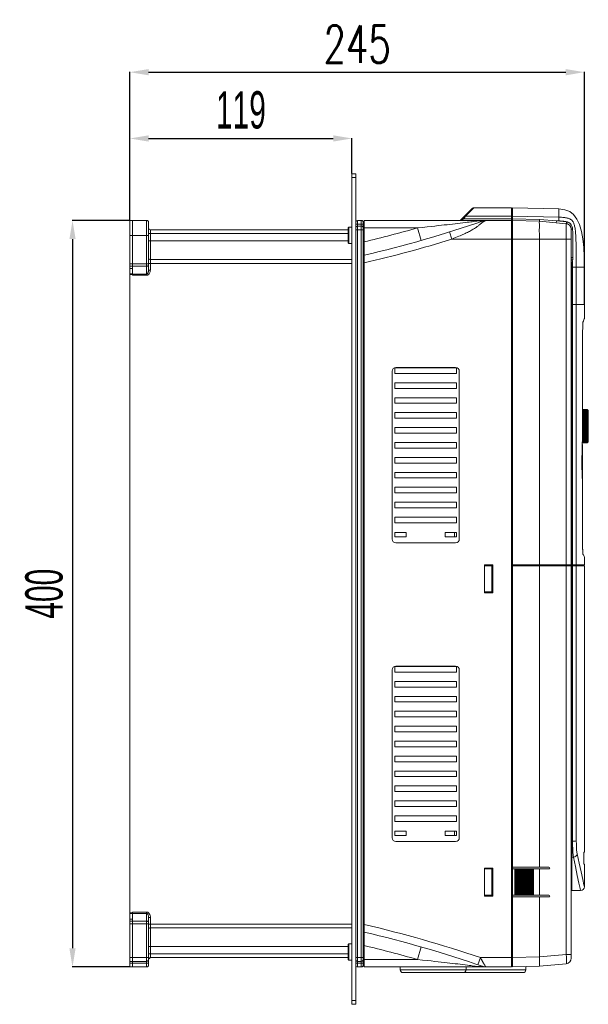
# Model space of a CAD drawing. Header units: millimetres. Extents: x -473 to 23648, y -382 to 1866.
# Tile 474 of 607: x 12272 to 12577, y 269 to 797. Entities that reach past the tile are written whole.
import ezdxf

# ---------------------------------------------------------------- set-up
doc = ezdxf.new("R2010")
doc.units = ezdxf.units.MM
doc.header["$LTSCALE"] = 80
doc.header["$PDMODE"] = 3
doc.header["$PDSIZE"] = 0.3
doc.layers.get('0').update_dxf_attribs({"linetype": 'CONTINUOUS'})
doc.layers.get('DEFPOINTS').update_dxf_attribs({"linetype": 'CONTINUOUS'})
doc.styles.get("Standard").update_dxf_attribs({"font": 'technic_.ttf', "width": 0.7})
doc.dimstyles.get("Standard").update_dxf_attribs({"dimtxt": 3, "dimasz": 3, "dimexe": 0.18, "dimexo": 0.0625, "dimgap": 0.09, "dimtad": 1, "dimdsep": 46, "dimtxsty": 'STANDARD', "dimcen": 0.09, "dimadec": 0, "dimazin": 0, "dimtol": 1, "dimtp": 0.01, "dimtm": 0.01, "dimtfac": 1, "dimtofl": 0, "dimtmove": 0, "dimatfit": 3, "dimfxl": 1, "dimtolj": 1, "dimarcsym": 0})

# ---------------------------------------------------------------- blocks, each defined once
blk = doc.blocks.new('*D82')
at = {"color": 0, "lineweight": -2, "transparency": 16777216}
for p, q in [((12331.43, 689.44), (12331.43, 733.48)), ((12450.43, 714.44), (12450.43, 733.48)), ((12341.43, 733.3), (12440.43, 733.3))]:
    blk.add_line(p, q, dxfattribs=at)
at = {"color": 0, "lineweight": 0, "transparency": 16777216}
for points in [[(12341.43, 734.96), (12341.43, 731.63), (12331.43, 733.3)], [(12440.43, 734.96), (12440.43, 731.63), (12450.43, 733.3)]]:
    blk.add_solid(points, dxfattribs=at)
at = {"layer": 'DEFPOINTS', "color": 0, "lineweight": 0, "transparency": 16777216}
for p in [(12450.43, 733.3), (12450.43, 714.38), (12331.43, 689.38)]:
    blk.add_point(p, dxfattribs=at)
at = {"color": 0, "lineweight": 0, "transparency": 16777216, "insert": (12390.93, 748.49), "char_height": 20, "attachment_point": 5}
blk.add_mtext('\\A1;119', dxfattribs=at)
blk = doc.blocks.new('*D83')
at = {"color": 0, "lineweight": -2, "transparency": 16777216}
for p, q in [((12331.43, 689.44), (12331.43, 768.99)), ((12341.43, 768.81), (12564.93, 768.81)), ((12574.93, 644.44), (12574.93, 768.99))]:
    blk.add_line(p, q, dxfattribs=at)
at = {"color": 0, "lineweight": 0, "transparency": 16777216}
for points in [[(12341.43, 770.48), (12341.43, 767.14), (12331.43, 768.81)], [(12564.93, 770.48), (12564.93, 767.14), (12574.93, 768.81)]]:
    blk.add_solid(points, dxfattribs=at)
at = {"layer": 'DEFPOINTS', "color": 0, "lineweight": 0, "transparency": 16777216}
for p in [(12574.93, 768.81), (12331.43, 689.38), (12574.93, 644.38)]:
    blk.add_point(p, dxfattribs=at)
at = {"color": 0, "lineweight": 0, "transparency": 16777216, "insert": (12453.18, 783.81), "char_height": 20, "attachment_point": 5}
blk.add_mtext('\\A1;\\Ftxt.shx,gbcbig.shx;245', dxfattribs=at)
blk = doc.blocks.new('*D99')
at = {"color": 0, "lineweight": -2, "transparency": 16777216}
for p, q in [((12331.36, 689.38), (12300.53, 689.38)), ((12300.71, 679.38), (12300.71, 299.38)), ((12331.36, 289.38), (12300.53, 289.38))]:
    blk.add_line(p, q, dxfattribs=at)
at = {"color": 0, "lineweight": 0, "transparency": 16777216}
for points in [[(12299.04, 679.38), (12302.37, 679.38), (12300.71, 689.38)], [(12299.04, 299.38), (12302.37, 299.38), (12300.71, 289.38)]]:
    blk.add_solid(points, dxfattribs=at)
at = {"layer": 'DEFPOINTS', "color": 0, "lineweight": 0, "transparency": 16777216}
for p in [(12331.43, 689.38), (12300.71, 289.38), (12331.43, 289.38)]:
    blk.add_point(p, dxfattribs=at)
at = {"color": 0, "lineweight": 0, "transparency": 16777216, "insert": (12285.53, 489.38), "char_height": 20, "attachment_point": 5, "rotation": 90}
blk.add_mtext('\\A1;400', dxfattribs=at)

msp = doc.modelspace()

# ---------------------------------------------------------------- linework, layer by layer
at = {"linetype": 'Continuous', "lineweight": 0}
for p, q in [((12450.427, 269.381), (12450.427, 714.381)), ((12452.427, 714.381), (12450.427, 714.381)), ((12452.427, 712.381), (12450.427, 712.381)), ((12452.427, 269.381), (12452.427, 714.381)), ((12514.959, 695.913), (12508.661, 689.616)), ((12511.211, 691.747), (12510.424, 690.173)), ((12515.666, 696.206), (12511.211, 691.747)), ((12535.927, 691.747), (12511.211, 691.747)), ((12535.927, 696.206), (12515.666, 696.206)), ((12535.927, 696.206), (12535.927, 691.747)), ((12536.427, 695.706), (12535.927, 695.706)), ((12535.927, 689.381), (12535.927, 691.747)), ((12536.427, 691.249), (12535.927, 691.249)), ((12561.327, 695.554), (12536.427, 696.206)), ((12536.427, 696.206), (12536.427, 691.747)), ((12536.427, 691.747), (12561.327, 691.095)), ((12536.427, 689.381), (12536.427, 691.747)), ((12561.327, 691.095), (12561.274, 689.104)), ((12561.327, 691.095), (12561.327, 695.554)), ((12331.427, 664.796), (12331.427, 689.381)), ((12331.427, 689.381), (12332.927, 689.381)), ((12332.927, 664.796), (12332.927, 689.381)), ((12332.927, 689.381), (12340.427, 689.381)), ((12340.427, 659.967), (12340.427, 689.381)), ((12341.427, 662.796), (12341.427, 688.381)), ((12452.427, 687.381), (12456.427, 687.381)), ((12453.427, 689.381), (12453.427, 289.381)), ((12455.427, 689.381), (12453.427, 689.381)), ((12455.427, 686.381), (12453.427, 686.381)), ((12455.427, 289.381), (12455.427, 689.381)), ((12456.927, 688.881), (12456.427, 688.881)), ((12456.427, 687.982), (12456.427, 688.881)), ((12456.427, 668.332), (12456.427, 688.381)), ((12456.927, 289.381), (12456.927, 689.381)), ((12456.927, 689.381), (12535.927, 689.381)), ((12510.424, 690.173), (12508.841, 689.381)), ((12510.424, 690.173), (12535.927, 690.173)), ((12518.508, 689.162), (12517.227, 689.002)), ((12519.854, 687.963), (12519.633, 687.79)), ((12536.427, 689.756), (12535.927, 689.756)), ((12535.927, 289.381), (12535.927, 689.381)), ((12536.427, 688.881), (12535.927, 688.881)), ((12536.427, 690.173), (12550.851, 689.795)), ((12536.427, 504.381), (12536.427, 689.381)), ((12536.427, 689.381), (12550.796, 689.005)), ((12550.796, 689.005), (12536.427, 689.381)), ((12550.796, 689.005), (12565.21, 687.639)), ((12550.796, 689.005), (12565.21, 687.639)), ((12550.796, 687.334), (12550.801, 685.873)), ((12550.851, 689.795), (12559.992, 689.138)), ((12559.898, 688.142), (12559.992, 689.138)), ((12559.992, 689.138), (12565.304, 688.634)), ((12559.992, 689.138), (12561.274, 689.104)), ((12565.209, 683.511), (12565.21, 687.639)), ((12565.21, 687.639), (12565.304, 688.634)), ((12565.61, 687.573), (12565.838, 688.547)), ((12565.838, 688.547), (12566.522, 688.292)), ((12331.427, 681.381), (12332.927, 681.381)), ((12332.927, 681.381), (12341.427, 681.381)), ((12341.427, 682.381), (12448.427, 682.381)), ((12342.427, 684.381), (12448.427, 684.381)), ((12342.427, 662.796), (12342.427, 684.381)), ((12448.427, 685.431), (12448.727, 685.731)), ((12448.427, 685.431), (12448.427, 677.331)), ((12448.727, 685.731), (12448.727, 677.031)), ((12450.427, 685.731), (12448.727, 685.731)), ((12452.427, 684.381), (12456.427, 684.381)), ((12456.427, 685.381), (12485.56, 685.381)), ((12485.56, 685.381), (12487.486, 678.652)), ((12503.863, 679.381), (12502.669, 683.199)), ((12565.21, 679.382), (12565.209, 683.511)), ((12567.927, 684.652), (12567.927, 684.653)), ((12567.927, 504.881), (12567.927, 684.652)), ((12568.488, 685.535), (12568.612, 684.608)), ((12341.427, 678.381), (12448.427, 678.381)), ((12448.427, 677.331), (12448.727, 677.031)), ((12450.427, 677.031), (12448.727, 677.031)), ((12456.427, 677.775), (12456.927, 677.775)), ((12503.863, 679.381), (12550.796, 679.381)), ((12550.796, 679.381), (12565.21, 679.382)), ((12550.796, 679.381), (12550.796, 504.881)), ((12565.21, 504.881), (12565.21, 679.382)), ((12565.21, 679.381), (12567.927, 679.381)), ((12456.427, 670.085), (12456.927, 670.085)), ((12331.427, 666.21), (12332.927, 666.21)), ((12331.427, 664.796), (12332.927, 664.796)), ((12331.427, 660.381), (12331.427, 664.796)), ((12332.927, 666.21), (12341.427, 666.21)), ((12332.927, 664.796), (12340.427, 664.796)), ((12332.927, 663.681), (12332.927, 664.796)), ((12332.927, 659.967), (12332.927, 664.796)), ((12450.427, 666.381), (12341.427, 666.381)), ((12342.427, 668.381), (12450.427, 668.381)), ((12456.427, 668.332), (12456.427, 310.431)), ((12456.427, 666.478), (12456.927, 666.478)), ((12567.927, 669.474), (12568.815, 669.474)), ((12567.927, 667.905), (12568.6, 667.725)), ((12567.927, 666.275), (12568.194, 666.204)), ((12567.927, 665.688), (12568.127, 665.688)), ((12568.127, 665.688), (12568.127, 504.881)), ((12568.6, 667.725), (12568.194, 666.204)), ((12568.727, 668.443), (12568.6, 667.725)), ((12332.927, 663.681), (12331.427, 663.681)), ((12332.927, 660.681), (12331.427, 660.681)), ((12331.427, 318.081), (12331.427, 660.381)), ((12331.427, 660.381), (12332.927, 660.381)), ((12332.927, 660.674), (12340.427, 660.674)), ((12332.927, 659.967), (12340.427, 659.967)), ((12342.427, 662.796), (12341.427, 662.796)), ((12568.605, 664.381), (12568.605, 644.381)), ((12574.927, 664.381), (12568.605, 664.381)), ((12570.597, 664.381), (12570.597, 644.381)), ((12574.927, 644.381), (12574.927, 664.381)), ((12567.927, 644.381), (12568.127, 644.381)), ((12568.127, 644.381), (12568.605, 644.381)), ((12574.927, 644.381), (12568.605, 644.381)), ((12570.597, 644.381), (12570.6, 504.881)), ((12574.927, 636.947), (12574.927, 644.381)), ((12574.05, 632.725), (12574.075, 633.418)), ((12574.075, 633.418), (12574.107, 634.06)), ((12574.107, 634.06), (12574.145, 634.612)), ((12574.12, 634.23), (12574.142, 634.525)), ((12574.145, 634.612), (12574.142, 634.528)), ((12574.142, 634.528), (12574.142, 634.525)), ((12574.145, 634.612), (12574.173, 634.904)), ((12574.173, 634.904), (12574.203, 635.11)), ((12574.179, 634.881), (12574.185, 634.915)), ((12574.185, 634.915), (12574.854, 636.574)), ((12574.203, 635.11), (12574.232, 635.228)), ((12574.232, 635.228), (12574.927, 636.947)), ((12573.992, 628.581), (12573.992, 628.581)), ((12574.018, 631.442), (12574.05, 632.725)), ((12574.05, 632.725), (12574.051, 632.694)), ((12471.927, 518.581), (12471.927, 608.581)), ((12473.427, 610.381), (12473.427, 607.381)), ((12506.427, 610.381), (12473.427, 610.381)), ((12473.427, 607.381), (12506.427, 607.381)), ((12473.927, 610.581), (12505.927, 610.581)), ((12506.427, 607.381), (12506.427, 610.381)), ((12507.927, 608.581), (12507.927, 518.581)), ((12473.427, 602.381), (12473.427, 599.381)), ((12506.427, 602.381), (12473.427, 602.381)), ((12506.427, 599.381), (12506.427, 602.381)), ((12473.427, 599.381), (12506.427, 599.381)), ((12473.427, 594.381), (12473.427, 591.381)), ((12506.427, 594.381), (12473.427, 594.381)), ((12473.427, 591.381), (12506.427, 591.381)), ((12506.427, 591.381), (12506.427, 594.381)), ((12473.427, 586.381), (12473.427, 583.381)), ((12506.427, 586.381), (12473.427, 586.381)), ((12506.427, 583.381), (12506.427, 586.381)), ((12576.527, 588.099), (12573.986, 588.099)), ((12576.527, 588.038), (12573.986, 588.038)), ((12576.527, 587.952), (12573.986, 587.952)), ((12576.527, 587.842), (12573.986, 587.842)), ((12576.527, 587.708), (12573.986, 587.708)), ((12576.527, 587.551), (12573.986, 587.551)), ((12576.527, 587.371), (12573.986, 587.371)), ((12576.527, 587.168), (12573.986, 587.168)), ((12576.527, 586.943), (12573.986, 586.943)), ((12576.527, 586.697), (12573.986, 586.697)), ((12576.527, 586.43), (12573.986, 586.43)), ((12576.527, 586.187), (12573.986, 586.187)), ((12576.527, 586.143), (12573.986, 586.143)), ((12576.527, 585.837), (12573.986, 585.837)), ((12576.527, 585.614), (12573.986, 585.614)), ((12576.527, 588.149), (12573.986, 588.149)), ((12576.527, 588.136), (12573.986, 588.136)), ((12576.527, 570.149), (12576.527, 588.149)), ((12576.527, 587.649), (12576.727, 587.649)), ((12576.727, 587.649), (12576.727, 570.649)), ((12577.027, 587.349), (12577.027, 570.949)), ((12473.427, 583.381), (12506.427, 583.381)), ((12576.527, 582.374), (12573.985, 582.374)), ((12576.527, 581.93), (12573.985, 581.93)), ((12576.527, 581.837), (12573.985, 581.837)), ((12576.527, 581.478), (12573.985, 581.478)), ((12576.527, 581.02), (12573.985, 581.02)), ((12576.527, 580.958), (12573.985, 580.958)), ((12576.527, 580.557), (12573.985, 580.557)), ((12576.527, 585.513), (12573.986, 585.513)), ((12576.527, 585.171), (12573.986, 585.171)), ((12576.527, 584.97), (12573.986, 584.97)), ((12576.527, 584.813), (12573.986, 584.813)), ((12576.527, 584.439), (12573.986, 584.439)), ((12576.527, 584.262), (12573.986, 584.262)), ((12576.527, 584.05), (12573.986, 584.05)), ((12576.527, 583.649), (12573.986, 583.649)), ((12576.527, 583.499), (12573.986, 583.499)), ((12576.527, 583.235), (12573.986, 583.235)), ((12576.527, 582.809), (12573.986, 582.809)), ((12576.527, 582.687), (12573.986, 582.687)), ((12473.427, 578.381), (12473.427, 575.381)), ((12506.427, 578.381), (12473.427, 578.381)), ((12473.427, 575.381), (12506.427, 575.381)), ((12506.427, 575.381), (12506.427, 578.381)), ((12576.527, 575.063), (12573.94, 575.063)), ((12576.527, 575.199), (12573.945, 575.199)), ((12576.527, 575.488), (12573.954, 575.488)), ((12576.527, 575.923), (12573.968, 575.923)), ((12576.527, 576.031), (12573.971, 576.031)), ((12576.527, 576.368), (12573.982, 576.368)), ((12576.527, 576.819), (12573.984, 576.819)), ((12573.984, 576.486), (12573.985, 576.455)), ((12576.527, 580.089), (12573.985, 580.089)), ((12576.527, 580.058), (12573.985, 580.058)), ((12576.527, 579.62), (12573.985, 579.62)), ((12576.527, 579.149), (12573.985, 579.149)), ((12576.527, 578.693), (12573.985, 578.693)), ((12576.527, 578.678), (12573.985, 578.678)), ((12576.527, 578.208), (12573.985, 578.208)), ((12576.527, 577.788), (12573.985, 577.788)), ((12576.527, 577.741), (12573.985, 577.741)), ((12576.527, 577.277), (12573.985, 577.277)), ((12576.527, 576.897), (12573.985, 576.897)), ((12473.427, 570.381), (12473.427, 567.381)), ((12506.427, 570.381), (12473.427, 570.381)), ((12506.427, 567.381), (12506.427, 570.381)), ((12576.527, 570.161), (12573.797, 570.161)), ((12576.527, 570.149), (12573.797, 570.149)), ((12576.527, 570.198), (12573.798, 570.198)), ((12576.527, 570.26), (12573.8, 570.26)), ((12576.527, 570.345), (12573.802, 570.345)), ((12576.527, 570.455), (12573.805, 570.455)), ((12576.527, 570.589), (12573.809, 570.589)), ((12576.527, 570.746), (12573.813, 570.746)), ((12576.527, 570.927), (12573.818, 570.927)), ((12576.527, 571.13), (12573.824, 571.13)), ((12576.527, 571.354), (12573.83, 571.354)), ((12576.527, 571.601), (12573.836, 571.601)), ((12576.527, 571.852), (12573.843, 571.852)), ((12576.527, 571.868), (12573.844, 571.868)), ((12576.527, 572.154), (12573.851, 572.154)), ((12576.527, 572.388), (12573.858, 572.388)), ((12576.527, 572.46), (12573.86, 572.46)), ((12576.527, 572.785), (12573.868, 572.785)), ((12576.527, 572.997), (12573.875, 572.997)), ((12576.527, 573.127), (12573.879, 573.127)), ((12576.527, 573.485), (12573.89, 573.485)), ((12576.527, 573.674), (12573.896, 573.674)), ((12576.527, 573.859), (12573.902, 573.859)), ((12576.527, 574.247), (12573.914, 574.247)), ((12576.527, 574.41), (12573.92, 574.41)), ((12576.527, 574.649), (12573.927, 574.649)), ((12576.527, 570.649), (12576.727, 570.649)), ((12473.427, 567.381), (12506.427, 567.381)), ((12573.627, 562.034), (12573.663, 564.545)), ((12573.663, 564.545), (12573.664, 564.525)), ((12573.712, 564.946), (12573.672, 564.895)), ((12573.712, 564.946), (12573.674, 564.992)), ((12573.712, 564.946), (12573.708, 553.683)), ((12573.982, 564.946), (12573.977, 548.501)), ((12473.427, 562.381), (12473.427, 559.381)), ((12506.427, 562.381), (12473.427, 562.381)), ((12473.427, 559.381), (12506.427, 559.381)), ((12506.427, 559.381), (12506.427, 562.381)), ((12573.619, 559.437), (12573.627, 562.034)), ((12473.427, 554.381), (12473.427, 551.381)), ((12506.427, 554.381), (12473.427, 554.381)), ((12506.427, 551.381), (12506.427, 554.381)), ((12473.427, 551.381), (12506.427, 551.381)), ((12573.861, 550.052), (12573.765, 551.961)), ((12573.932, 549.059), (12573.861, 550.052)), ((12573.937, 549.002), (12573.932, 549.059)), ((12573.935, 548.973), (12573.932, 549.057)), ((12573.956, 548.731), (12573.935, 548.973)), ((12573.973, 548.596), (12573.937, 549.002)), ((12573.977, 548.501), (12573.956, 548.731)), ((12506.427, 546.381), (12473.427, 546.381)), ((12473.427, 546.381), (12473.427, 543.381)), ((12473.427, 543.381), (12506.427, 543.381)), ((12506.427, 543.381), (12506.427, 546.381)), ((12573.974, 548.588), (12573.974, 548.593)), ((12573.974, 548.588), (12573.978, 548.501)), ((12573.977, 548.501), (12573.974, 548.588)), ((12573.978, 548.501), (12573.977, 548.501)), ((12506.427, 538.381), (12473.427, 538.381)), ((12473.427, 538.381), (12473.427, 535.381)), ((12506.427, 535.381), (12506.427, 538.381)), ((12473.427, 535.381), (12506.427, 535.381)), ((12506.427, 530.381), (12473.427, 530.381)), ((12473.427, 530.381), (12473.427, 527.381)), ((12506.427, 527.381), (12506.427, 530.381)), ((12473.427, 527.381), (12506.427, 527.381)), ((12473.427, 522.181), (12479.427, 522.181)), ((12473.427, 519.781), (12473.427, 522.181)), ((12479.427, 519.781), (12473.427, 519.781)), ((12479.427, 522.181), (12479.427, 519.781)), ((12500.427, 522.181), (12506.427, 522.181)), ((12500.427, 519.781), (12500.427, 522.181)), ((12506.427, 519.781), (12500.427, 519.781)), ((12505.427, 519.781), (12505.427, 522.181)), ((12506.427, 522.181), (12506.427, 519.781)), ((12573.965, 517.113), (12573.966, 517.113)), ((12505.927, 516.581), (12473.927, 516.581)), ((12574.081, 511.587), (12574.033, 512.672)), ((12574.08, 511.644), (12574.051, 512.253)), ((12574.089, 511.49), (12574.08, 511.644)), ((12574.081, 511.587), (12574.08, 511.643)), ((12574.112, 511.116), (12574.081, 511.587)), ((12574.123, 511.023), (12574.089, 511.49)), ((12574.147, 510.725), (12574.112, 511.116)), ((12574.153, 510.746), (12574.123, 511.023)), ((12574.187, 510.463), (12574.147, 510.725)), ((12574.161, 510.693), (12574.153, 510.746)), ((12574.815, 509.463), (12574.154, 510.739)), ((12574.163, 510.682), (12574.161, 510.693)), ((12574.187, 510.463), (12574.163, 510.682)), ((12574.609, 509.616), (12574.212, 510.381)), ((12574.927, 509.003), (12574.609, 509.616)), ((12574.927, 504.881), (12574.927, 509.003)), ((12521.427, 504.881), (12521.427, 489.881)), ((12525.927, 504.881), (12521.427, 504.881)), ((12521.427, 504.381), (12525.927, 504.381)), ((12525.427, 490.381), (12525.427, 504.381)), ((12525.927, 489.881), (12525.927, 504.881)), ((12536.427, 504.881), (12567.927, 504.881)), ((12536.427, 504.381), (12536.427, 342.881)), ((12536.427, 504.381), (12567.927, 504.381)), ((12536.927, 504.381), (12536.927, 504.881)), ((12550.766, 504.381), (12550.766, 504.881)), ((12550.796, 504.381), (12550.796, 342.881)), ((12565.163, 504.381), (12565.163, 504.881)), ((12565.21, 296.101), (12565.21, 504.381)), ((12567.427, 504.881), (12567.427, 504.381)), ((12568.608, 504.881), (12567.927, 504.881)), ((12567.927, 294.11), (12567.927, 504.381)), ((12567.927, 504.381), (12568.608, 504.381)), ((12568.127, 504.381), (12568.127, 330.381)), ((12568.608, 504.881), (12574.927, 504.881)), ((12574.927, 504.381), (12568.608, 504.381)), ((12570.102, 504.381), (12570.102, 504.881)), ((12574.427, 504.381), (12574.427, 504.881)), ((12574.927, 350.881), (12574.927, 504.381)), ((12521.427, 490.381), (12525.927, 490.381)), ((12521.427, 490.133), (12523.913, 490.381)), ((12521.427, 489.881), (12525.927, 489.881)), ((12525.927, 490.126), (12523.533, 490.343)), ((12471.927, 358.581), (12471.927, 448.581)), ((12473.427, 450.381), (12473.427, 447.381)), ((12506.427, 450.381), (12473.427, 450.381)), ((12473.927, 450.581), (12505.927, 450.581)), ((12506.427, 447.381), (12506.427, 450.381)), ((12507.927, 448.581), (12507.927, 358.581)), ((12473.427, 447.381), (12506.427, 447.381)), ((12473.427, 442.381), (12473.427, 439.381)), ((12506.427, 442.381), (12473.427, 442.381)), ((12473.427, 439.381), (12506.427, 439.381)), ((12506.427, 439.381), (12506.427, 442.381)), ((12473.427, 434.381), (12473.427, 431.381)), ((12506.427, 434.381), (12473.427, 434.381)), ((12506.427, 431.381), (12506.427, 434.381)), ((12473.427, 431.381), (12506.427, 431.381)), ((12473.427, 426.381), (12473.427, 423.381)), ((12506.427, 426.381), (12473.427, 426.381)), ((12473.427, 423.381), (12506.427, 423.381)), ((12506.427, 423.381), (12506.427, 426.381)), ((12473.427, 418.381), (12473.427, 415.381)), ((12506.427, 418.381), (12473.427, 418.381)), ((12506.427, 415.381), (12506.427, 418.381)), ((12473.427, 415.381), (12506.427, 415.381)), ((12473.427, 410.381), (12473.427, 407.381)), ((12506.427, 410.381), (12473.427, 410.381)), ((12473.427, 407.381), (12506.427, 407.381)), ((12506.427, 407.381), (12506.427, 410.381)), ((12473.427, 402.381), (12473.427, 399.381)), ((12506.427, 402.381), (12473.427, 402.381)), ((12506.427, 399.381), (12506.427, 402.381)), ((12473.427, 399.381), (12506.427, 399.381)), ((12473.427, 394.381), (12473.427, 391.381)), ((12506.427, 394.381), (12473.427, 394.381)), ((12473.427, 391.381), (12506.427, 391.381)), ((12506.427, 391.381), (12506.427, 394.381)), ((12473.427, 386.381), (12473.427, 383.381)), ((12506.427, 386.381), (12473.427, 386.381)), ((12506.427, 383.381), (12506.427, 386.381)), ((12473.427, 383.381), (12506.427, 383.381)), ((12473.427, 378.381), (12473.427, 375.381)), ((12506.427, 378.381), (12473.427, 378.381)), ((12473.427, 375.381), (12506.427, 375.381)), ((12506.427, 375.381), (12506.427, 378.381)), ((12473.427, 370.381), (12473.427, 367.381)), ((12506.427, 370.381), (12473.427, 370.381)), ((12506.427, 367.381), (12506.427, 370.381)), ((12473.427, 367.381), (12506.427, 367.381)), ((12473.427, 359.781), (12473.427, 362.181)), ((12473.427, 362.181), (12479.427, 362.181)), ((12479.427, 359.781), (12473.427, 359.781)), ((12479.427, 362.181), (12479.427, 359.781)), ((12500.427, 359.781), (12500.427, 362.181)), ((12500.427, 362.181), (12506.427, 362.181)), ((12506.427, 359.781), (12500.427, 359.781)), ((12505.427, 359.781), (12505.427, 362.181)), ((12506.427, 362.181), (12506.427, 359.781)), ((12505.927, 356.581), (12473.927, 356.581)), ((12567.927, 356.844), (12568.127, 356.846)), ((12568.619, 356.846), (12568.127, 356.846)), ((12567.927, 348.174), (12568.127, 348.21)), ((12569.045, 348.21), (12568.127, 348.21)), ((12574.688, 344.381), (12574.689, 350.881)), ((12574.689, 350.881), (12574.927, 350.881)), ((12574.927, 344.381), (12574.688, 344.381)), ((12574.927, 332.381), (12574.927, 344.381)), ((12521.427, 342.381), (12521.427, 327.381)), ((12525.927, 342.381), (12521.427, 342.381)), ((12521.427, 341.881), (12525.427, 341.881)), ((12525.427, 327.881), (12525.427, 341.881)), ((12525.427, 341.881), (12525.927, 341.881)), ((12525.927, 327.381), (12525.927, 342.381)), ((12536.427, 341.881), (12536.427, 342.881)), ((12550.796, 342.881), (12536.427, 342.881)), ((12536.427, 341.881), (12536.427, 327.881)), ((12536.427, 341.881), (12537.927, 341.881)), ((12537.732, 327.881), (12537.732, 341.881)), ((12537.927, 327.881), (12537.927, 341.881)), ((12538.027, 341.881), (12538.4, 341.881)), ((12538.127, 327.881), (12538.127, 341.881)), ((12538.227, 341.881), (12538.227, 327.881)), ((12538.427, 341.881), (12538.427, 327.881)), ((12538.427, 341.881), (12538.927, 341.881)), ((12538.632, 341.881), (12538.632, 327.881)), ((12538.732, 327.881), (12538.732, 341.881)), ((12538.927, 327.881), (12538.927, 341.881)), ((12539.027, 341.881), (12539.4, 341.881)), ((12539.127, 327.881), (12539.127, 341.881)), ((12539.227, 341.881), (12539.227, 327.881)), ((12539.427, 341.881), (12539.427, 327.881)), ((12539.427, 341.881), (12539.927, 341.881)), ((12539.632, 341.881), (12539.632, 327.881)), ((12539.732, 327.881), (12539.732, 341.881)), ((12539.927, 327.881), (12539.927, 341.881)), ((12540.027, 341.881), (12540.4, 341.881)), ((12540.127, 327.881), (12540.127, 341.881)), ((12540.227, 341.881), (12540.227, 327.881)), ((12540.427, 341.881), (12540.427, 327.881)), ((12540.427, 341.881), (12540.927, 341.881)), ((12540.632, 341.881), (12540.632, 327.881)), ((12540.732, 327.881), (12540.732, 341.881)), ((12540.927, 327.881), (12540.927, 341.881)), ((12541.027, 341.881), (12541.4, 341.881)), ((12541.127, 327.881), (12541.127, 341.881)), ((12541.227, 341.881), (12541.227, 327.881)), ((12541.427, 341.881), (12541.427, 327.881)), ((12541.427, 341.881), (12541.927, 341.881)), ((12541.632, 341.881), (12541.632, 327.881)), ((12541.732, 327.881), (12541.732, 341.881)), ((12541.927, 327.881), (12541.927, 341.881)), ((12542.027, 341.881), (12542.4, 341.881)), ((12542.127, 327.881), (12542.127, 341.881)), ((12542.227, 341.881), (12542.227, 327.881)), ((12542.427, 341.881), (12542.427, 327.881)), ((12542.427, 341.881), (12542.927, 341.881)), ((12542.632, 341.881), (12542.632, 327.881)), ((12542.732, 327.881), (12542.732, 341.881)), ((12542.927, 327.881), (12542.927, 341.881)), ((12543.027, 341.881), (12543.4, 341.881)), ((12543.127, 327.881), (12543.127, 341.881)), ((12543.227, 341.881), (12543.227, 327.881)), ((12543.427, 341.881), (12543.427, 327.881)), ((12543.427, 341.881), (12543.927, 341.881)), ((12543.632, 341.881), (12543.632, 327.881)), ((12543.732, 327.881), (12543.732, 341.881)), ((12543.927, 327.881), (12543.927, 341.881)), ((12544.027, 341.881), (12544.4, 341.881)), ((12544.127, 327.881), (12544.127, 341.881)), ((12544.227, 341.881), (12544.227, 327.881)), ((12544.427, 341.881), (12544.427, 327.881)), ((12544.427, 341.881), (12544.927, 341.881)), ((12544.632, 341.881), (12544.632, 327.881)), ((12544.732, 327.881), (12544.732, 341.881)), ((12544.927, 327.881), (12544.927, 341.881)), ((12545.027, 341.881), (12545.4, 341.881)), ((12545.127, 327.881), (12545.127, 341.881)), ((12545.227, 341.881), (12545.227, 327.881)), ((12545.427, 341.881), (12545.927, 341.881)), ((12545.427, 341.881), (12545.427, 327.881)), ((12545.632, 341.881), (12545.632, 327.881)), ((12545.732, 327.881), (12545.732, 341.881)), ((12545.927, 327.881), (12545.927, 341.881)), ((12546.027, 341.881), (12546.4, 341.881)), ((12546.127, 327.881), (12546.127, 341.881)), ((12546.227, 341.881), (12546.227, 327.881)), ((12546.427, 341.881), (12546.927, 341.881)), ((12546.427, 341.881), (12546.427, 327.881)), ((12546.632, 341.881), (12546.632, 327.881)), ((12546.732, 327.881), (12546.732, 341.881)), ((12546.927, 327.881), (12546.927, 341.881)), ((12547.027, 341.881), (12547.4, 341.881)), ((12547.127, 327.881), (12547.127, 341.881)), ((12547.227, 341.881), (12547.227, 327.881)), ((12547.427, 341.881), (12555.927, 341.881)), ((12547.427, 341.881), (12547.427, 327.881)), ((12547.632, 341.881), (12547.632, 327.881)), ((12550.796, 342.881), (12555.927, 342.881)), ((12550.796, 341.881), (12550.796, 327.881)), ((12521.427, 327.881), (12525.427, 327.881)), ((12521.427, 327.381), (12525.927, 327.381)), ((12525.427, 327.881), (12525.927, 327.881)), ((12536.427, 326.881), (12536.427, 327.881)), ((12537.927, 327.881), (12536.427, 327.881)), ((12537.953, 327.881), (12538.327, 327.881)), ((12538.927, 327.881), (12538.427, 327.881)), ((12538.953, 327.881), (12539.327, 327.881)), ((12539.927, 327.881), (12539.427, 327.881)), ((12539.953, 327.881), (12540.327, 327.881)), ((12540.927, 327.881), (12540.427, 327.881)), ((12540.953, 327.881), (12541.327, 327.881)), ((12541.927, 327.881), (12541.427, 327.881)), ((12541.953, 327.881), (12542.327, 327.881)), ((12542.927, 327.881), (12542.427, 327.881)), ((12542.953, 327.881), (12543.327, 327.881)), ((12543.927, 327.881), (12543.427, 327.881)), ((12543.953, 327.881), (12544.327, 327.881)), ((12544.927, 327.881), (12544.427, 327.881)), ((12544.953, 327.881), (12545.327, 327.881)), ((12545.927, 327.881), (12545.427, 327.881)), ((12545.953, 327.881), (12546.327, 327.881)), ((12546.927, 327.881), (12546.427, 327.881)), ((12546.953, 327.881), (12547.327, 327.881)), ((12547.427, 327.881), (12555.927, 327.881)), ((12568.127, 330.381), (12572.927, 330.381)), ((12536.427, 326.881), (12536.427, 294.38)), ((12550.796, 326.881), (12536.427, 326.881)), ((12550.796, 326.881), (12555.927, 326.881)), ((12550.796, 326.881), (12550.796, 294.735)), ((12331.427, 318.381), (12332.927, 318.381)), ((12331.427, 313.967), (12331.427, 318.081)), ((12332.927, 318.081), (12331.427, 318.081)), ((12332.927, 313.967), (12332.927, 318.796)), ((12340.427, 318.796), (12332.927, 318.796)), ((12340.427, 318.088), (12332.927, 318.088)), ((12340.427, 289.381), (12340.427, 318.796)), ((12332.927, 315.081), (12331.427, 315.081)), ((12331.427, 289.381), (12331.427, 313.967)), ((12331.427, 313.967), (12332.927, 313.967)), ((12331.427, 312.553), (12332.927, 312.553)), ((12332.927, 313.967), (12332.927, 315.081)), ((12332.927, 289.381), (12332.927, 313.967)), ((12340.427, 313.967), (12332.927, 313.967)), ((12332.927, 312.553), (12341.427, 312.553)), ((12341.427, 290.381), (12341.427, 315.967)), ((12342.427, 315.967), (12341.427, 315.967)), ((12341.427, 312.381), (12450.427, 312.381)), ((12342.427, 294.381), (12342.427, 315.967)), ((12456.427, 312.285), (12456.927, 312.285)), ((12342.427, 310.381), (12450.427, 310.381)), ((12456.427, 290.381), (12456.427, 310.431)), ((12456.427, 308.678), (12456.927, 308.678)), ((12448.427, 301.431), (12448.727, 301.731)), ((12448.427, 301.431), (12448.427, 293.331)), ((12448.727, 301.731), (12448.727, 293.031)), ((12450.427, 301.731), (12448.727, 301.731)), ((12456.427, 300.988), (12456.927, 300.988)), ((12341.427, 300.381), (12448.427, 300.381)), ((12341.427, 296.381), (12448.427, 296.381)), ((12485.56, 293.381), (12487.486, 300.111)), ((12550.796, 294.735), (12565.21, 296.101)), ((12565.21, 296.101), (12567.927, 296.101)), ((12565.282, 294.567), (12565.21, 296.101)), ((12331.427, 294.381), (12332.927, 294.381)), ((12331.427, 292.381), (12332.927, 292.381)), ((12331.427, 291.381), (12332.927, 291.381)), ((12332.927, 294.381), (12341.427, 294.381)), ((12332.927, 292.381), (12340.427, 292.381)), ((12332.927, 291.381), (12341.427, 291.381)), ((12341.648, 293.981), (12342.127, 293.981)), ((12342.127, 294.322), (12342.127, 293.981)), ((12342.427, 294.381), (12448.427, 294.381)), ((12448.427, 293.331), (12448.727, 293.031)), ((12450.427, 293.031), (12448.727, 293.031)), ((12452.427, 294.381), (12456.427, 294.381)), ((12452.427, 291.381), (12456.427, 291.381)), ((12453.427, 292.381), (12455.427, 292.381)), ((12456.427, 293.381), (12485.56, 293.381)), ((12456.427, 289.881), (12456.427, 290.78)), ((12519.186, 294.38), (12517.898, 290.593)), ((12519.186, 294.38), (12536.427, 294.38)), ((12536.427, 294.38), (12550.796, 294.756)), ((12536.427, 289.381), (12536.427, 294.38)), ((12550.875, 293.199), (12550.796, 294.756)), ((12550.796, 289.758), (12565.21, 291.124)), ((12331.427, 289.381), (12332.927, 289.381)), ((12332.927, 289.381), (12340.427, 289.381)), ((12455.427, 289.381), (12453.427, 289.381)), ((12455.427, 289.381), (12453.427, 289.381)), ((12456.927, 289.881), (12456.427, 289.881)), ((12456.927, 289.381), (12535.927, 289.381)), ((12476.277, 289.381), (12476.277, 287.881)), ((12476.277, 287.881), (12543.577, 287.881)), ((12542.077, 286.381), (12477.777, 286.381)), ((12511.577, 289.381), (12511.577, 287.881)), ((12514.876, 290.052), (12516.469, 289.855)), ((12536.427, 289.881), (12535.927, 289.881)), ((12536.427, 289.381), (12550.796, 289.758)), ((12543.577, 289.569), (12543.577, 287.881)), ((12452.427, 271.381), (12450.427, 271.381)), ((12452.427, 269.381), (12450.427, 269.381))]:
    msp.add_line(p, q, dxfattribs=at)
for points in [[(12511.211, 691.747), (12511.054, 691.736), (12510.901, 691.7), (12510.756, 691.641), (12510.623, 691.56), (12510.503, 691.458)], [(12561.327, 695.554), (12564.465, 695.146), (12567.048, 694.125), (12569.171, 692.492), (12570.954, 690.144), (12572.357, 687.115), (12573.389, 683.523), (12574.112, 679.442), (12574.583, 674.898), (12574.845, 669.885), (12574.927, 664.381)], [(12561.327, 691.095), (12562.054, 691.071), (12562.712, 691.039), (12563.313, 690.998), (12563.867, 690.948), (12564.388, 690.887), (12564.88, 690.815), (12565.334, 690.733), (12565.753, 690.642), (12566.172, 690.531), (12566.62, 690.386), (12567.099, 690.186), (12567.575, 689.926), (12567.982, 689.632), (12568.314, 689.325), (12568.6, 688.989), (12568.842, 688.632), (12569.039, 688.275), (12569.202, 687.919), (12569.343, 687.555), (12569.472, 687.163), (12569.593, 686.728), (12569.706, 686.247), (12569.811, 685.721), (12569.909, 685.149), (12569.998, 684.528), (12570.078, 683.858), (12570.151, 683.134), (12570.215, 682.354), (12570.274, 681.509), (12570.328, 680.595), (12570.377, 679.608), (12570.42, 678.545), (12570.458, 677.4), (12570.491, 676.169), (12570.519, 674.839), (12570.543, 673.406), (12570.563, 671.866), (12570.578, 670.208), (12570.589, 668.417), (12570.595, 666.48), (12570.597, 664.381)], [(12517.227, 689.002), (12515.666, 688.808), (12514.863, 688.709), (12514.05, 688.609), (12513.182, 688.503), (12512.205, 688.384), (12511.079, 688.248), (12509.785, 688.092), (12508.391, 687.926), (12507.002, 687.761), (12505.634, 687.6), (12504.266, 687.441), (12502.86, 687.278), (12501.378, 687.108), (12499.845, 686.934), (12498.305, 686.76), (12496.669, 686.577), (12494.858, 686.377), (12492.854, 686.158), (12490.645, 685.919), (12488.218, 685.66), (12485.56, 685.381)], [(12518.873, 687.178), (12518.403, 686.781), (12518.134, 686.564), (12517.849, 686.342), (12517.546, 686.115), (12517.224, 685.882), (12516.882, 685.642), (12516.517, 685.393), (12516.133, 685.137), (12515.728, 684.878), (12515.3, 684.614), (12514.848, 684.347), (12514.375, 684.077), (12513.882, 683.807), (12513.367, 683.534), (12512.823, 683.255), (12512.255, 682.973), (12511.665, 682.688), (12511.054, 682.399), (12510.419, 682.106), (12509.765, 681.81), (12509.094, 681.513), (12508.394, 681.21), (12507.65, 680.894), (12506.842, 680.559), (12505.954, 680.198), (12504.967, 679.807), (12503.863, 679.381)], [(12508.841, 689.381), (12508.832, 689.382), (12508.824, 689.382), (12508.815, 689.384), (12508.806, 689.386), (12508.796, 689.389), (12508.786, 689.392), (12508.775, 689.396), (12508.763, 689.4), (12508.751, 689.405), (12508.738, 689.411), (12508.725, 689.418), (12508.712, 689.425), (12508.698, 689.433), (12508.685, 689.442), (12508.672, 689.452), (12508.659, 689.464), (12508.646, 689.476), (12508.636, 689.49), (12508.627, 689.505), (12508.622, 689.523), (12508.621, 689.542), (12508.625, 689.564), (12508.638, 689.588), (12508.661, 689.616)], [(12510.424, 690.173), (12510.322, 690.268), (12510.223, 690.356), (12510.128, 690.437), (12510.038, 690.508), (12509.957, 690.569), (12509.885, 690.617), (12509.824, 690.652), (12509.775, 690.672), (12509.739, 690.679), (12509.717, 690.671)], [(12522.099, 689.381), (12520.859, 689.356), (12519.651, 689.281), (12518.508, 689.162)], [(12518.508, 689.162), (12518.981, 689.045), (12519.451, 688.986), (12519.912, 688.986), (12520.36, 689.045), (12520.793, 689.162)], [(12519.633, 687.79), (12519.514, 687.697), (12519.383, 687.593), (12519.236, 687.475), (12519.068, 687.338), (12518.873, 687.178)], [(12522.099, 689.381), (12522.09, 689.378), (12522.066, 689.366), (12522.027, 689.348), (12521.974, 689.322), (12521.907, 689.289), (12521.825, 689.247), (12521.728, 689.197), (12521.619, 689.138), (12521.495, 689.071), (12521.358, 688.993), (12521.211, 688.907), (12521.062, 688.817), (12520.912, 688.723), (12520.762, 688.626), (12520.62, 688.531), (12520.494, 688.443), (12520.381, 688.363), (12520.277, 688.287), (12520.175, 688.21), (12520.07, 688.129), (12519.854, 687.963)], [(12550.796, 689.005), (12550.792, 688.839), (12550.787, 688.304), (12550.796, 687.334)], [(12550.801, 685.873), (12550.787, 684.032), (12550.793, 681.861), (12550.796, 679.381)], [(12550.851, 689.795), (12550.826, 689.388), (12550.806, 689.106), (12550.796, 689.005)], [(12561.274, 689.104), (12561.895, 689.084), (12562.455, 689.059), (12562.963, 689.027), (12563.427, 688.99), (12563.856, 688.946), (12564.256, 688.895), (12564.626, 688.838), (12564.961, 688.776), (12565.265, 688.709), (12565.553, 688.635), (12565.838, 688.547)], [(12566.522, 688.292), (12567.061, 687.952), (12567.506, 687.528), (12567.901, 686.995), (12568.238, 686.332), (12568.488, 685.535)], [(12567.927, 684.652), (12568.012, 684.633), (12568.255, 684.617), (12568.612, 684.608)], [(12568.612, 684.608), (12568.667, 683.174), (12568.707, 681.616), (12568.74, 679.932), (12568.764, 678.12), (12568.783, 676.177), (12568.798, 674.094), (12568.808, 671.863), (12568.815, 669.474)], [(12340.427, 664.796), (12340.809, 664.849), (12341.134, 665.003), (12341.35, 665.232), (12341.427, 665.503)], [(12567.927, 668.667), (12567.943, 668.662), (12568.27, 668.568), (12568.727, 668.443)], [(12568.6, 667.725), (12568.604, 666.109), (12568.605, 664.381)], [(12568.815, 669.474), (12568.793, 668.953), (12568.727, 668.443)], [(12340.427, 659.967), (12340.647, 659.984), (12340.884, 660.042), (12341.131, 660.148), (12341.378, 660.307), (12341.611, 660.516), (12341.824, 660.772), (12342.014, 661.074), (12342.176, 661.425), (12342.306, 661.828), (12342.394, 662.288), (12342.427, 662.796)], [(12340.427, 660.674), (12340.537, 660.687), (12340.655, 660.73), (12340.779, 660.81), (12340.902, 660.929), (12341.019, 661.086), (12341.125, 661.278), (12341.22, 661.505), (12341.301, 661.767), (12341.366, 662.07), (12341.41, 662.415), (12341.427, 662.796)], [(12568.605, 644.381), (12568.606, 574.627), (12568.608, 504.381)], [(12574.051, 632.693), (12574.071, 633.281), (12574.12, 634.23)], [(12574.142, 634.528), (12574.16, 634.719), (12574.179, 634.881)], [(12574.232, 635.228), (12574.197, 634.962), (12574.181, 634.916)], [(12573.984, 576.486), (12573.989, 603.05), (12573.991, 628.581)], [(12573.991, 628.581), (12573.998, 630.025), (12574.018, 631.442)], [(12573.992, 628.581), (12573.999, 630.048), (12574.027, 631.807), (12574.051, 632.693)], [(12573.663, 564.545), (12573.76, 568.857), (12573.869, 572.871), (12573.984, 576.486)], [(12573.664, 564.525), (12573.751, 568.439), (12573.871, 572.897), (12573.985, 576.452)], [(12573.982, 564.98), (12573.87, 568.533), (12573.827, 570.161)], [(12575.907, 574.567), (12575.871, 574.577), (12575.816, 574.591), (12575.762, 574.605), (12575.707, 574.619), (12575.652, 574.632), (12575.581, 574.649)], [(12573.765, 551.951), (12573.688, 554.29), (12573.638, 556.942), (12573.62, 559.761), (12573.634, 562.587), (12573.664, 564.525)], [(12573.982, 564.976), (12573.86, 565.26), (12573.683, 565.369)], [(12573.982, 564.946), (12573.974, 564.946), (12573.932, 564.946), (12573.712, 564.946)], [(12573.765, 551.961), (12573.751, 552.259), (12573.683, 554.443), (12573.638, 556.87), (12573.619, 559.437)], [(12573.935, 548.973), (12573.837, 550.406), (12573.767, 551.917)], [(12573.965, 517.113), (12573.972, 532.979), (12573.977, 548.501)], [(12574.033, 512.672), (12573.996, 513.993), (12573.973, 515.488), (12573.965, 517.113)], [(12574.051, 512.253), (12574.003, 513.727), (12573.973, 515.523), (12573.966, 517.113)], [(12574.212, 510.381), (12574.181, 510.63), (12574.162, 510.682)], [(12574.212, 510.381), (12574.199, 510.414), (12574.187, 510.463)], [(12568.608, 504.381), (12568.613, 430.598), (12568.619, 356.846)], [(12570.6, 504.381), (12570.603, 430.641), (12570.609, 356.931)], [(12570.609, 356.931), (12570.404, 356.898), (12569.961, 356.871), (12569.338, 356.852), (12568.619, 356.846)], [(12568.619, 356.846), (12568.638, 354.684), (12568.695, 352.647), (12568.785, 350.833), (12568.904, 349.33), (12569.045, 348.21)], [(12570.609, 356.931), (12570.628, 355.201), (12570.685, 353.572), (12570.775, 352.121), (12570.895, 350.919), (12571.036, 350.023)], [(12571.036, 350.023), (12570.861, 349.344), (12570.424, 348.764), (12569.788, 348.367), (12569.045, 348.21)], [(12569.045, 348.21), (12570.093, 343.164), (12571.125, 338.373), (12572.022, 334.333)], [(12571.036, 350.023), (12572.086, 345.03), (12573.12, 340.289), (12574.02, 336.292), (12574.668, 333.484), (12574.927, 332.381)], [(12572.022, 334.333), (12572.669, 331.496), (12572.927, 330.381)], [(12342.427, 315.967), (12342.402, 316.411), (12342.336, 316.811), (12342.237, 317.168), (12342.114, 317.484), (12341.974, 317.759), (12341.821, 317.995), (12341.654, 318.2), (12341.469, 318.381), (12341.257, 318.54), (12341.014, 318.671), (12340.737, 318.761), (12340.427, 318.796)], [(12341.427, 315.967), (12341.414, 316.3), (12341.381, 316.6), (12341.332, 316.868), (12341.271, 317.105), (12341.2, 317.311), (12341.124, 317.488), (12341.04, 317.642), (12340.948, 317.778), (12340.842, 317.897), (12340.72, 317.995), (12340.582, 318.063), (12340.427, 318.088)], [(12340.427, 313.967), (12340.809, 313.913), (12341.134, 313.76), (12341.35, 313.531), (12341.427, 313.26)], [(12485.56, 293.381), (12488.202, 293.104), (12490.619, 292.847), (12492.822, 292.609), (12494.821, 292.39), (12496.625, 292.19), (12498.254, 292.008), (12499.793, 291.835), (12501.352, 291.657), (12502.87, 291.483), (12504.303, 291.317), (12505.683, 291.156), (12507.047, 290.996), (12508.426, 290.833), (12509.809, 290.668), (12511.097, 290.513), (12512.222, 290.377), (12513.198, 290.258), (12514.065, 290.152), (12514.876, 290.052)], [(12519.186, 294.38), (12519.339, 294.11), (12519.487, 293.86), (12519.63, 293.622), (12519.77, 293.391), (12519.906, 293.165), (12520.038, 292.938), (12520.167, 292.711), (12520.293, 292.49), (12520.418, 292.276)], [(12520.418, 292.276), (12520.657, 291.868), (12520.772, 291.671)], [(12520.772, 291.671), (12520.994, 291.281), (12521.102, 291.096), (12521.321, 290.726)], [(12521.321, 290.726), (12521.444, 290.518), (12521.575, 290.289), (12521.705, 290.062), (12521.823, 289.858), (12521.92, 289.689), (12521.992, 289.563), (12522.043, 289.476), (12522.076, 289.421), (12522.094, 289.391), (12522.099, 289.381)], [(12550.796, 289.758), (12550.875, 290.009), (12550.915, 290.723), (12550.915, 291.81), (12550.875, 293.199)], [(12565.21, 291.124), (12565.282, 291.374), (12565.32, 292.083), (12565.32, 293.183), (12565.282, 294.567)], [(12516.469, 289.855), (12517.928, 289.673), (12518.508, 289.6)], [(12518.508, 289.6), (12518.981, 289.718), (12519.451, 289.777), (12519.912, 289.777), (12520.36, 289.718), (12520.793, 289.6)], [(12518.508, 289.6), (12519.651, 289.482), (12520.859, 289.407), (12522.099, 289.381)]]:
    msp.add_lwpolyline(points, dxfattribs=at)
for centre, radius, start, end in [((12515.666, 695.206), 1, 90, 135), ((12340.427, 688.381), 1, 0, 90), ((12453.427, 688.381), 1, 90, 157.50002), ((12453.427, 685.381), 1, 90, 157.5), ((12455.427, 688.381), 1, 0, 90), ((12455.427, 685.381), 1, 0, 90), ((12308.602, 1303.552), 650, 283.190655, 289.053343), ((12508.095, 690.181), 0.8, 269.9999, 314.9991), ((12522.099, 685.381), 4, 89.99917, 109.05314), ((12564.927, 684.652), 3, 0, 84.5853), ((12564.927, 684.652), 4, 76.82376, 84.5853), ((12342.427, 685.381), 1, 180, 270), ((12308.602, 1303.552), 643, 283.33689, 285.974319), ((12564.927, 684.652), 3, 0.00731, 19.36097), ((12308.602, 1303.552), 654, 283.108536, 287.371421), ((12342.427, 669.381), 1, 180, 270), ((12570.127, 665.688), 2, 165.06858, 180), ((12573.927, 636.947), 1, 338.06878, 0.00001), ((12473.927, 608.581), 2, 90, 180), ((12505.927, 608.581), 2, 0, 90), ((12576.727, 587.349), 0.3, 0, 90), ((12576.727, 570.949), 0.3, 270, 0), ((12473.927, 518.581), 2, 180, 270), ((12505.927, 518.581), 2, 270, 0), ((12573.927, 509.003), 1, 359.99999, 27.36678), ((12473.927, 448.581), 2, 90, 180), ((12505.927, 448.581), 2, 0, 90), ((12473.927, 358.581), 2, 180, 270), ((12505.927, 358.581), 2, 270, 0), ((12555.927, 342.381), 0.5, 270, 90), ((12572.927, 332.381), 2, 270.00002, 359.99991), ((12555.927, 327.381), 0.5, 270, 90), ((12568.127, 329.381), 1, 90, 101.75907), ((12308.602, -324.789), 654, 71.216404, 76.891464), ((12342.427, 309.381), 1, 90, 180), ((12308.602, -324.789), 650, 70.946657, 76.809345), ((12308.602, -324.789), 643, 74.025681, 76.66311), ((12340.427, 293.381), 1, 270, 0), ((12340.427, 290.381), 1, 270, 0), ((12342.427, 293.381), 1, 90, 157.5), ((12453.427, 290.381), 1, 180, 270), ((12453.427, 293.381), 1, 202.49998, 270), ((12455.427, 293.381), 1, 270, 0), ((12455.427, 290.381), 1, 270, 0), ((12564.927, 294.11), 3, 275.4147, 0), ((12477.777, 287.881), 1.5, 180, 270), ((12510.077, 287.881), 1.5, 270, 0), ((12522.099, 293.381), 4, 250.94666, 270), ((12542.077, 287.881), 1.5, 270, 0)]:
    msp.add_arc(centre, radius, start, end, dxfattribs=at)

# ---------------------------------------------------------------- dimensions: what is measured, and where the dimension line sits
at = {"color": 3, "lineweight": 0}
dim = msp.add_linear_dim(base=(12574.927, 768.81), p1=(12331.427, 689.381), p2=(12574.927, 644.381), text='\\Ftxt.shx,gbcbig.shx;245', dimstyle='STANDARD', override={"dimtxt": 20, "dimasz": 10, "dimgap": 5}, dxfattribs=at)
dim.commit()
dim.dimension.update_dxf_attribs({"geometry": '*D83', "text_midpoint": (12453.177, 783.81)})
dim = msp.add_linear_dim(base=(12450.427, 733.296), p1=(12331.427, 689.381), p2=(12450.427, 714.381), dimstyle='STANDARD', override={"dimtxt": 20, "dimasz": 10, "dimgap": 5, "dimtol": 0}, dxfattribs=at)
dim.commit()
dim.dimension.update_dxf_attribs({"geometry": '*D82', "text_midpoint": (12390.927, 748.486)})
dim = msp.add_linear_dim(base=(12300.707, 289.381), p1=(12331.427, 689.381), p2=(12331.427, 289.381), angle=90, dimstyle='STANDARD', override={"dimtxt": 20, "dimasz": 10, "dimgap": 5, "dimtol": 0}, dxfattribs=at)
dim.commit()
dim.dimension.update_dxf_attribs({"geometry": '*D99', "text_midpoint": (12285.532, 489.381)})

doc.saveas('drawing.dxf')
